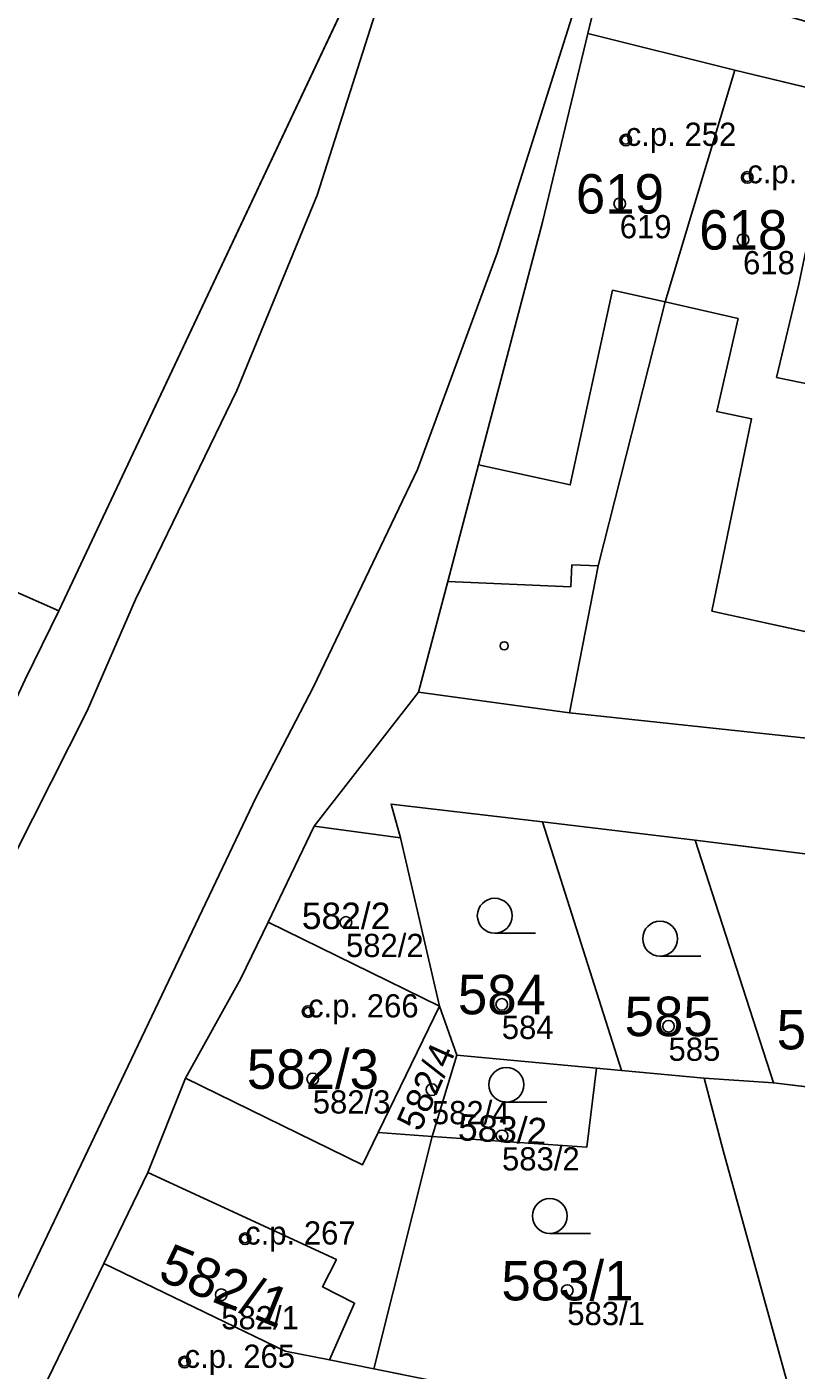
# Model space of a CAD drawing. Extents: x -603967 to -594699, y -1179315 to -1165625.
# Drawn here: x -598395.8 to -598362.7, y -1172272.3 to -1172214.4 of the extents above; entities that cross this region are included whole.
import ezdxf

# ---------------------------------------------------------------- set-up
doc = ezdxf.new("R2010")
doc.units = 0
for name, color, linetype in [('Definiční body', 7, 'Continuous'), ('Hranice parcel', 7, 'Continuous'), ('Parcelní čísla', 7, 'Continuous'), ('Polygon budovy', 7, 'Continuous'), ('Polygon parcely', 7, 'Continuous'), ('Vnitřní kresba', 7, 'Continuous'), ('Značky budov', 7, 'Continuous'), ('Značky kultur', 7, 'Continuous')]:
    doc.layers.add(name, color=color, linetype=linetype)

msp = doc.modelspace()

# ---------------------------------------------------------------- linework, layer by layer
at = {"layer": 'Definiční body'}
for centre in [(-598370.02, -1172219.31994), (-598364.79, -1172220.92994), (-598370.28, -1172222.05994), (-598364.97, -1172223.60994), (-598382.07, -1172253.00994), (-598383.7, -1172256.84994), (-598375.36, -1172256.53994), (-598368.18, -1172257.47994), (-598383.5, -1172259.74994), (-598378.37, -1172260.20994), (-598375.35, -1172262.19994), (-598386.41, -1172266.62994), (-598387.44, -1172269.03994), (-598372.54, -1172268.85994), (-598389.02, -1172271.93994)]:
    msp.add_circle(centre, 0.25, dxfattribs=at)
at = {"layer": 'Hranice parcel'}
for p, q in [((-598370.93, -1172211.73), (-598371.65, -1172214.73)), ((-598381.56, -1172212.27), (-598394.43, -1172239.59)), ((-598371.65, -1172214.73), (-598365.33, -1172216.31)), ((-598365.33, -1172216.31), (-598368.32, -1172226.28)), ((-598365.33, -1172216.31), (-598360.86, -1172217.38)), ((-598383.44, -1172248.87), (-598378.94, -1172243.1)), ((-598378.94, -1172243.1), (-598372.44, -1172243.98)), ((-598372.44, -1172243.98), (-598362.24, -1172245.08)), ((-598370.21, -1172259.38), (-598373.61, -1172248.68)), ((-598367.03, -1172249.47), (-598373.61, -1172248.68)), ((-598383.44, -1172248.87), (-598385.42, -1172253)), ((-598379.72, -1172249.36), (-598383.44, -1172248.87)), ((-598379.72, -1172249.36), (-598378.04, -1172256.61)), ((-598363.66, -1172259.92), (-598367.03, -1172249.47)), ((-598360.25, -1172250.31), (-598367.03, -1172249.47)), ((-598385.42, -1172253), (-598386.59, -1172255.42)), ((-598385.42, -1172253), (-598378.04, -1172256.61)), ((-598386.59, -1172255.42), (-598388.98, -1172259.72)), ((-598380.68, -1172262.05), (-598378.04, -1172256.61)), ((-598378.04, -1172256.61), (-598377.3, -1172258.72)), ((-598378.36, -1172262.22), (-598377.3, -1172258.72)), ((-598377.3, -1172258.72), (-598371.28, -1172259.28)), ((-598371.28, -1172259.28), (-598370.21, -1172259.38)), ((-598370.21, -1172259.38), (-598366.65, -1172259.71)), ((-598363.66, -1172259.92), (-598366.65, -1172259.71)), ((-598356.97, -1172260.73), (-598363.66, -1172259.92)), ((-598380.87, -1172272.23), (-598378.36, -1172262.22)), ((-598378.36, -1172262.22), (-598380.68, -1172262.05)), ((-598392.5, -1172267.69), (-598395.34, -1172273.56)), ((-598373.3, -1172273.75), (-598380.87, -1172272.23))]:
    msp.add_line(p, q, dxfattribs=at)
for points in [[(-598378.94, -1172243.1), (-598377.68, -1172238.33), (-598376.36, -1172233.31), (-598373.6, -1172222.86), (-598371.65, -1172214.73)], [(-598360.86, -1172217.38), (-598362.57, -1172225.52), (-598363.53, -1172229.54), (-598359, -1172230.48)], [(-598368.32, -1172226.28), (-598371.21, -1172237.66), (-598372.44, -1172243.98)], [(-598394.43, -1172239.59), (-598411.98, -1172231.84), (-598428.76, -1172228.02)], [(-598394.43, -1172239.59), (-598395.88, -1172242.55), (-598399.56, -1172250.41)], [(-598373.61, -1172248.68), (-598380.13, -1172247.91), (-598379.72, -1172249.36)], [(-598371.28, -1172259.28), (-598371.7, -1172262.69), (-598378.36, -1172262.22)], [(-598388.98, -1172259.72), (-598390.6, -1172263.78), (-598392.5, -1172267.69)], [(-598380.68, -1172262.05), (-598381.36, -1172263.45), (-598388.98, -1172259.72)], [(-598366.65, -1172259.71), (-598365.83, -1172262.83), (-598362.91, -1172273.38)], [(-598380.87, -1172272.23), (-598382.78, -1172271.85), (-598384.69, -1172271.47), (-598392.5, -1172267.69)]]:
    msp.add_lwpolyline(points, dxfattribs=at)
at = {"layer": 'Polygon budovy'}
for points in [[(-598373.6, -1172222.86), (-598376.36, -1172233.31), (-598372.41, -1172234.17), (-598370.59, -1172225.79), (-598368.32, -1172226.28), (-598365.33, -1172216.31), (-598371.65, -1172214.73)], [(-598365.18, -1172227), (-598366.1, -1172231.01), (-598364.6, -1172231.32), (-598366.31, -1172239.6), (-598361.32, -1172240.69), (-598359, -1172230.48), (-598363.53, -1172229.54), (-598362.57, -1172225.52), (-598360.86, -1172217.38), (-598365.33, -1172216.31), (-598368.32, -1172226.28)], [(-598386.59, -1172255.42), (-598388.98, -1172259.72), (-598381.36, -1172263.45), (-598380.68, -1172262.05), (-598378.04, -1172256.61), (-598385.42, -1172253)], [(-598392.5, -1172267.69), (-598384.69, -1172271.47), (-598382.78, -1172271.85), (-598381.7, -1172269.41), (-598383.08, -1172268.7), (-598382.48, -1172267.53), (-598390.6, -1172263.78)], [(-598380.87, -1172272.23), (-598382.78, -1172271.85), (-598384.69, -1172271.47), (-598392.5, -1172267.69), (-598395.34, -1172273.56), (-598385.97, -1172278.16), (-598385.31, -1172276.71), (-598383.31, -1172277.62), (-598382.59, -1172275.09), (-598372.36, -1172277.22), (-598373.3, -1172273.75)]]:
    msp.add_lwpolyline(points, close=True, dxfattribs=at)
at = {"layer": 'Polygon parcely'}
for points in [[(-598381.56, -1172212.27), (-598427.78, -1172200.16), (-598433.4, -1172198.66), (-598435.68, -1172207.45), (-598431.52, -1172209.19), (-598435.62, -1172226.46), (-598428.76, -1172228.02), (-598411.98, -1172231.84), (-598394.43, -1172239.59)], [(-598372.44, -1172243.98), (-598371.21, -1172237.66), (-598368.32, -1172226.28), (-598365.33, -1172216.31), (-598371.65, -1172214.73), (-598373.6, -1172222.86), (-598376.36, -1172233.31), (-598377.68, -1172238.33), (-598378.94, -1172243.1)], [(-598372.44, -1172243.98), (-598362.24, -1172245.08), (-598361.32, -1172240.69), (-598359, -1172230.48), (-598363.53, -1172229.54), (-598362.57, -1172225.52), (-598360.86, -1172217.38), (-598365.33, -1172216.31), (-598368.32, -1172226.28), (-598371.21, -1172237.66)], [(-598362.24, -1172245.08), (-598357.21, -1172245.75), (-598355.29, -1172237.52), (-598355.15, -1172236.91), (-598354.72, -1172234.95), (-598353.98, -1172231.38), (-598353.25, -1172227.83), (-598355.69, -1172227.23), (-598354.05, -1172219.09), (-598360.86, -1172217.38), (-598362.57, -1172225.52), (-598363.53, -1172229.54), (-598359, -1172230.48), (-598361.32, -1172240.69)], [(-598411.98, -1172231.84), (-598428.76, -1172228.02), (-598429.97, -1172234.84), (-598431.17, -1172239.23), (-598428.04, -1172239.9), (-598426.71, -1172240.19), (-598417.82, -1172242.13), (-598414.39, -1172243.77), (-598410.52, -1172245.5), (-598399.56, -1172250.41), (-598395.88, -1172242.55), (-598394.43, -1172239.59)], [(-598378.04, -1172256.61), (-598377.3, -1172258.72), (-598371.28, -1172259.28), (-598370.21, -1172259.38), (-598373.61, -1172248.68), (-598380.13, -1172247.91), (-598379.72, -1172249.36)], [(-598367.03, -1172249.47), (-598373.61, -1172248.68), (-598370.21, -1172259.38), (-598366.65, -1172259.71), (-598363.66, -1172259.92)], [(-598379.72, -1172249.36), (-598383.44, -1172248.87), (-598385.42, -1172253), (-598378.04, -1172256.61)], [(-598360.25, -1172250.31), (-598367.03, -1172249.47), (-598363.66, -1172259.92), (-598356.97, -1172260.73)], [(-598386.59, -1172255.42), (-598388.98, -1172259.72), (-598381.36, -1172263.45), (-598380.68, -1172262.05), (-598378.04, -1172256.61), (-598385.42, -1172253)], [(-598378.36, -1172262.22), (-598377.3, -1172258.72), (-598378.04, -1172256.61), (-598380.68, -1172262.05)], [(-598371.28, -1172259.28), (-598377.3, -1172258.72), (-598378.36, -1172262.22), (-598371.7, -1172262.69)], [(-598371.28, -1172259.28), (-598371.7, -1172262.69), (-598378.36, -1172262.22), (-598380.87, -1172272.23), (-598373.3, -1172273.75), (-598362.91, -1172273.38), (-598365.83, -1172262.83), (-598366.65, -1172259.71), (-598370.21, -1172259.38)], [(-598380.87, -1172272.23), (-598378.36, -1172262.22), (-598380.68, -1172262.05), (-598381.36, -1172263.45), (-598388.98, -1172259.72), (-598390.6, -1172263.78), (-598392.5, -1172267.69), (-598384.69, -1172271.47), (-598382.78, -1172271.85)], [(-598362.91, -1172273.38), (-598361.28, -1172279.52), (-598328.59, -1172275.46), (-598333.42, -1172263.54), (-598336.99, -1172263.17), (-598343.78, -1172262.27), (-598350.31, -1172261.47), (-598356.97, -1172260.73), (-598363.66, -1172259.92), (-598366.65, -1172259.71), (-598365.83, -1172262.83)], [(-598385.97, -1172278.16), (-598385.56, -1172278.36), (-598379.55, -1172281.26), (-598373.95, -1172283.97), (-598370.11, -1172285.56), (-598372.36, -1172277.22), (-598373.3, -1172273.75), (-598380.87, -1172272.23), (-598382.78, -1172271.85), (-598384.69, -1172271.47), (-598392.5, -1172267.69), (-598395.34, -1172273.56)]]:
    msp.add_lwpolyline(points, close=True, dxfattribs=at)
for points in [[(-598395.34, -1172273.56), (-598392.5, -1172267.69), (-598390.6, -1172263.78), (-598388.98, -1172259.72), (-598386.59, -1172255.42), (-598385.42, -1172253), (-598383.44, -1172248.87), (-598378.94, -1172243.1), (-598377.68, -1172238.33), (-598376.36, -1172233.31), (-598373.6, -1172222.86), (-598371.65, -1172214.73), (-598370.93, -1172211.73), (-598371.56, -1172211.55), (-598379.41, -1172209.45), (-598380.14, -1172209.25), (-598381.56, -1172212.27), (-598394.43, -1172239.59), (-598395.88, -1172242.55), (-598399.56, -1172250.41), (-598403.54, -1172258.93), (-598408.69, -1172269.86), (-598412.21, -1172276.94)], [(-598233.22, -1172246.2), (-598262.22, -1172238.25), (-598295.58, -1172230.95), (-598329.07, -1172222.19), (-598354.13, -1172216.53), (-598370.93, -1172211.73), (-598371.65, -1172214.73), (-598365.33, -1172216.31), (-598360.86, -1172217.38), (-598354.05, -1172219.09), (-598346.33, -1172221.05), (-598339.3, -1172222.8), (-598332.06, -1172224.62), (-598324.06, -1172226.49), (-598312.44, -1172229.39), (-598304.76, -1172231.23), (-598296.02, -1172233.33), (-598284.92, -1172236.04), (-598277.18, -1172237.93), (-598269.4, -1172239.83), (-598269.15, -1172239.89), (-598261.62, -1172241.73), (-598253.86, -1172243.64), (-598245.84, -1172245.6)], [(-598362.24, -1172245.08), (-598372.44, -1172243.98), (-598378.94, -1172243.1), (-598383.44, -1172248.87), (-598379.72, -1172249.36), (-598380.13, -1172247.91), (-598373.61, -1172248.68), (-598367.03, -1172249.47), (-598360.25, -1172250.31)]]:
    msp.add_lwpolyline(points, dxfattribs=at)
at = {"layer": 'Vnitřní kresba'}
for p, q in [((-598383.31, -1172221.69), (-598379.41, -1172209.45)), ((-598371.56, -1172211.55), (-598375.56, -1172224.19)), ((-598386.77, -1172230.1), (-598383.31, -1172221.69)), ((-598375.56, -1172224.19), (-598378.99, -1172233.5)), ((-598370.59, -1172225.79), (-598372.41, -1172234.17)), ((-598368.32, -1172226.28), (-598370.59, -1172225.79)), ((-598365.18, -1172227), (-598368.32, -1172226.28)), ((-598366.1, -1172231.01), (-598365.18, -1172227)), ((-598391.13, -1172239.1), (-598386.77, -1172230.1)), ((-598366.31, -1172239.6), (-598364.6, -1172231.32)), ((-598364.6, -1172231.32), (-598366.1, -1172231.01)), ((-598378.99, -1172233.5), (-598383.47, -1172242.86)), ((-598372.41, -1172234.17), (-598376.36, -1172233.31)), ((-598372.38, -1172238.56), (-598372.34, -1172237.61)), ((-598372.34, -1172237.61), (-598371.21, -1172237.66)), ((-598377.68, -1172238.33), (-598372.38, -1172238.56)), ((-598391.13, -1172239.1), (-598393.21, -1172243.9)), ((-598366.31, -1172239.6), (-598361.32, -1172240.69)), ((-598385.93, -1172247.61), (-598383.47, -1172242.86)), ((-598393.21, -1172243.9), (-598407.07, -1172271.26)), ((-598400.09, -1172277.31), (-598385.93, -1172247.61)), ((-598390.6, -1172263.78), (-598382.48, -1172267.53)), ((-598382.48, -1172267.53), (-598383.08, -1172268.7)), ((-598383.08, -1172268.7), (-598381.7, -1172269.41)), ((-598381.7, -1172269.41), (-598382.78, -1172271.85))]:
    msp.add_line(p, q, dxfattribs=at)
at = {"layer": 'Značky budov'}
for centre in [(-598370.0268, -1172219.31916), (-598364.7968, -1172220.92916), (-598375.2568, -1172241.09916), (-598383.7068, -1172256.84916), (-598386.4168, -1172266.62916), (-598389.0268, -1172271.93916)]:
    msp.add_circle(centre, 0.175, dxfattribs=at)
at = {"layer": 'Značky kultur'}
for p, q in [((-598375.663, -1172253.47), (-598373.913, -1172253.47)), ((-598368.543, -1172254.46), (-598366.793, -1172254.46)), ((-598375.163, -1172260.75), (-598373.413, -1172260.75)), ((-598373.293, -1172266.4), (-598371.543, -1172266.4))]:
    msp.add_line(p, q, dxfattribs=at)
for centre in [(-598375.66286, -1172252.71981), (-598368.54286, -1172253.70981), (-598375.16286, -1172259.99981), (-598373.29286, -1172265.64981)]:
    msp.add_circle(centre, 0.75, dxfattribs=at)

# ---------------------------------------------------------------- texts
at = {"layer": 'Definiční body'}
for s, p in [('c.p. 252', (-598370.02, -1172219.57)), ('c.p. 220', (-598364.79, -1172221.18)), ('619', (-598370.28, -1172223.549)), ('618', (-598364.97, -1172225.099)), ('582/2', (-598382.07, -1172254.499)), ('c.p. 266', (-598383.7, -1172257.1)), ('584', (-598375.36, -1172258.029)), ('585', (-598368.18, -1172258.969)), ('582/3', (-598383.5, -1172261.239)), ('582/4', (-598378.37, -1172261.699)), ('583/2', (-598375.35, -1172263.689)), ('c.p. 267', (-598386.41, -1172266.88)), ('582/1', (-598387.44, -1172270.529)), ('583/1', (-598372.54, -1172270.349)), ('c.p. 265', (-598389.02, -1172272.19))]:
    msp.add_text(s, height=0.999996, dxfattribs=at).set_placement(p)
at = {"layer": 'Parcelní čísla'}
for s, height, p in [('619', 1.699998, (-598372.17, -1172222.485)), ('618', 1.699998, (-598366.86, -1172224.035)), ('582/2', 1.14, (-598383.971, -1172253.295)), ('584', 1.699998, (-598377.25, -1172256.965)), ('585', 1.699998, (-598370.07, -1172257.905)), ('586', 1.699998, (-598363.52, -1172258.475)), ('582/3', 1.699998, (-598386.336, -1172260.175)), ('583/1', 1.699998, (-598375.376, -1172269.285))]:
    msp.add_text(s, height=height, dxfattribs=at).set_placement(p)
for s, height, rotation, p in [('582/4', 1.14, 66, (-598378.883, -1172262.063)), ('583/2', 1.14, 357, (-598377.264, -1172262.385)), ('582/1', 1.699998, 338, (-598390.228, -1172268.371))]:
    msp.add_text(s, height=height, rotation=rotation, dxfattribs=at).set_placement(p)

doc.saveas('drawing.dxf')
